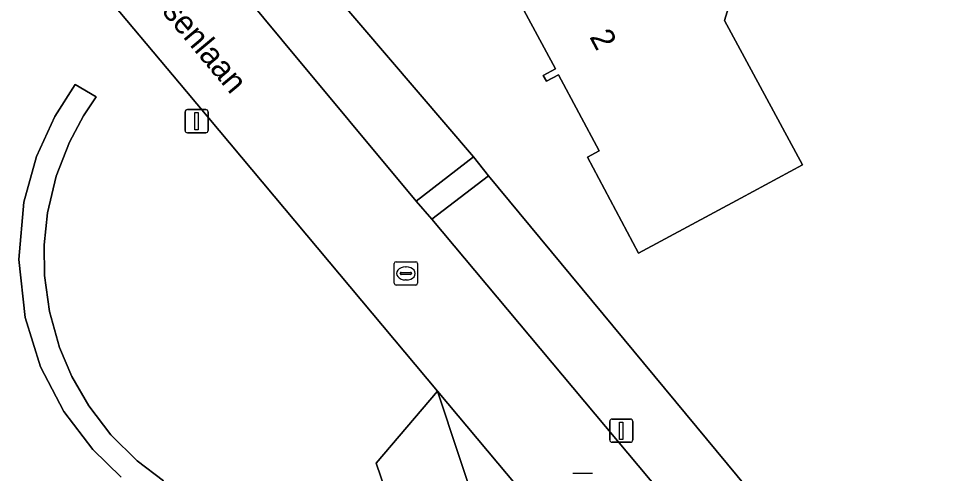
# Model space of a CAD drawing. Extents: x 157320 to 158835, y 386650 to 388491.
# Drawn here: x 157992.77 to 158033.15, y 387042.08 to 387061.67 of the extents above; entities that cross this region are included whole.
import ezdxf

# ---------------------------------------------------------------- set-up
doc = ezdxf.new("R2010")
doc.units = 0
for name, color, linetype in [('IMGEO_Erf', 7, 'Continuous'), ('IMGEO_Groenvoorziening', 7, 'Continuous'), ('IMGEO_Kolk', 7, 'Continuous'), ('IMGEO_Lichtmast', 7, 'Continuous'), ('IMGEO_Openbare_ruimte_label', 7, 'Continuous'), ('IMGEO_Pand', 7, 'Continuous'), ('IMGEO_Pand_nummerreeks', 7, 'Continuous'), ('IMGEO_Rijbaan_lokaal_open', 7, 'Continuous'), ('IMGEO_Voetpad_halfverhard', 7, 'Continuous'), ('IMGEO_Voetpad_open', 7, 'Continuous')]:
    doc.layers.add(name, color=color, linetype=linetype)

msp = doc.modelspace()

# ---------------------------------------------------------------- linework, layer by layer
at = {"layer": 'IMGEO_Erf'}
msp.add_lwpolyline([(158019.468, 387051.571), (158017.267, 387055.704), (158017.772, 387055.977), (158016.017, 387059.257), (158015.496, 387058.978), (158015.363, 387059.225), (158015.884, 387059.504), (158014.233, 387062.589), (158013.719, 387062.315), (158011.021, 387067.335), (158016.026, 387070.03), (158016.354, 387069.419), (158019.446, 387071.08), (158019.119, 387071.688), (158022.907, 387073.723), (158028.72, 387076.847), (158031.078, 387072.438), (158032.503, 387069.772), (158024.337, 387065.406), (158023.17, 387061.592), (158026.521, 387055.366), (158023.872, 387053.941)], close=True, dxfattribs=at)
msp.add_lwpolyline([(158003.842, 387065.687), (158012.355, 387055.717), (158013.008, 387054.894), (158025.53, 387039.784), (158028.605, 387036.088), (158034.706, 387028.782), (158036.406, 387027.172), (158037.616, 387025.773), (158038.829, 387024.37), (158041.451, 387021.245), (158042.075, 387020.457), (158043.526, 387018.625), (158044.088, 387017.915), (158051.115, 387009.041), (158053.743, 387005.912), (158054.093, 387005.495), (158058.863, 387000)], dxfattribs=at)
at = {"layer": 'IMGEO_Groenvoorziening'}
for points in [[(158000.925, 387064.597), (158004.106, 387060.756), (158009.884, 387053.813), (158012.355, 387055.717), (158003.842, 387065.687)], [(158020.054, 387008.136), (158022.793, 387009.457), (158017.298, 387026.044), (158014.088, 387025.12), (158008.161, 387042.515), (158010.809, 387045.622), (158000, 387058.528), (157995.987, 387063.319)], [(157997.187, 387041.908), (157995.96, 387043.101), (157994.713, 387044.746), (157993.713, 387046.674), (157993.052, 387048.797), (157992.771, 387051.296), (157992.989, 387053.757), (157993.535, 387055.733), (157994.321, 387057.457), (157995.204, 387058.836), (157996.11, 387058.301), (157995.567, 387057.491), (157994.954, 387056.352), (157994.383, 387054.88), (157994.009, 387053.305), (157993.866, 387051.931), (157993.882, 387050.606), (157994.095, 387049.058), (157994.533, 387047.494), (157995.061, 387046.25), (157995.787, 387044.987), (157996.74, 387043.737), (157997.871, 387042.612), (157999, 387041.748)], [(157999, 387041.748), (157997.871, 387042.612), (157996.74, 387043.737), (157995.787, 387044.987), (157995.061, 387046.25), (157994.533, 387047.494), (157994.095, 387049.058), (157993.882, 387050.606), (157993.866, 387051.931), (157994.009, 387053.305), (157994.383, 387054.88), (157994.954, 387056.352), (157995.567, 387057.491), (157996.11, 387058.301), (157995.204, 387058.836), (157994.321, 387057.457), (157993.535, 387055.733), (157992.989, 387053.757), (157992.771, 387051.296), (157993.052, 387048.797), (157993.713, 387046.674), (157994.713, 387044.746), (157995.96, 387043.101), (157997.187, 387041.908)]]:
    msp.add_lwpolyline(points, dxfattribs=at)
for points in [[(158010.565, 387053.026), (158023.233, 387037.907), (158025.53, 387039.784), (158013.008, 387054.894)], [(158017.298, 387026.044), (158010.809, 387045.622), (158008.161, 387042.515), (158014.088, 387025.12)]]:
    msp.add_lwpolyline(points, close=True, dxfattribs=at)
at = {"layer": 'IMGEO_Kolk'}
for p, q in [((158008.947, 387050.267), (158008.947, 387051.119)), ((158009.022, 387051.193), (158009.874, 387051.193)), ((158009.948, 387051.119), (158009.948, 387050.267)), ((158009.206, 387050.687), (158009.206, 387050.699)), ((158009.249, 387050.736), (158009.647, 387050.736)), ((158009.435, 387050.973), (158009.46, 387050.973)), ((158009.69, 387050.699), (158009.69, 387050.687)), ((158009.644, 387050.65), (158009.246, 387050.65)), ((158009.458, 387050.413), (158009.433, 387050.413)), ((158009.874, 387050.193), (158009.022, 387050.193)), ((158016.632, 387042.081), (158017.484, 387042.081))]:
    msp.add_line(p, q, dxfattribs=at)
for points in [[(158008.947, 387050.267), (158008.947, 387051.119)], [(158009.022, 387051.193), (158009.874, 387051.193)], [(158009.948, 387051.119), (158009.948, 387050.267)], [(158009.874, 387050.193), (158009.022, 387050.193)], [(158016.632, 387042.081), (158017.484, 387042.081)]]:
    msp.add_lwpolyline(points, dxfattribs=at)
for centre, radius, start, end in [((158009.024, 387051.117), 0.0765, 91.552, 178.448), ((158009.024, 387051.117), 0.0765, 91.552, 178.448), ((158009.872, 387051.117), 0.0765, 1.552, 88.448), ((158009.872, 387051.117), 0.0765, 1.552, 88.448), ((158009.246, 387050.696), 0.0403, 85.8775, 175.7526), ((158009.243, 387050.686), 0.0366, 178.938, 274.7102), ((158009.647, 387050.693), 0.043, 264.8664, 352.4533), ((158009.651, 387050.698), 0.0386, 1.7309, 96.639), ((158009.024, 387050.269), 0.0765, 181.552, 268.448), ((158009.024, 387050.269), 0.0765, 181.552, 268.448), ((158009.872, 387050.269), 0.0765, 271.552, 358.448), ((158009.872, 387050.269), 0.0765, 271.552, 358.448)]:
    msp.add_arc(centre, radius, start, end, dxfattribs=at)
for centre, major_axis, ratio, start_param, end_param in [((158009.434, 387050.693), (-0.387, 0.002), 0.722429, 4.712389, 7.853982), ((158009.459, 387050.693), (-0.39, 0.002), 0.717154, 1.570796, 4.712389)]:
    msp.add_ellipse(centre, major_axis=major_axis, ratio=ratio, start_param=start_param, end_param=end_param, dxfattribs=at)
at = {"layer": 'IMGEO_Lichtmast'}
for p, q in [((157999.933, 387056.853), (157999.933, 387057.653)), ((157999.933, 387057.653), (157999.933, 387056.853)), ((158000.033, 387057.753), (158000.823, 387057.753)), ((158000.823, 387057.753), (158000.033, 387057.753)), ((158000.923, 387057.653), (158000.923, 387056.853)), ((158000.923, 387056.853), (158000.923, 387057.653)), ((158000.823, 387056.753), (158000.033, 387056.753)), ((158000.033, 387056.753), (158000.823, 387056.753)), ((158018.225, 387043.515), (158018.225, 387044.315)), ((158018.225, 387044.315), (158018.225, 387043.515)), ((158018.325, 387044.415), (158019.115, 387044.415)), ((158019.115, 387044.415), (158018.325, 387044.415)), ((158019.215, 387044.315), (158019.215, 387043.515)), ((158019.215, 387043.515), (158019.215, 387044.315)), ((158019.115, 387043.415), (158018.325, 387043.415)), ((158018.325, 387043.415), (158019.115, 387043.415))]:
    msp.add_line(p, q, dxfattribs=at)
for points in [[(158000.353, 387057.628), (158000.503, 387057.628), (158000.503, 387056.878), (158000.353, 387056.878), (158000.353, 387057.628)], [(158018.645, 387044.29), (158018.795, 387044.29), (158018.795, 387043.54), (158018.645, 387043.54), (158018.645, 387044.29)]]:
    msp.add_lwpolyline(points, dxfattribs=at)
for centre, start, end in [((158000.033, 387057.653), 90, 180), ((158000.033, 387057.653), 90, 180), ((158000.823, 387057.653), 0, 90), ((158000.823, 387057.653), 360, 90), ((158000.033, 387056.853), 180, 270), ((158000.033, 387056.853), 180, 270), ((158000.823, 387056.853), 270, 0), ((158000.823, 387056.853), 270, 0), ((158018.325, 387044.315), 90, 180), ((158018.325, 387044.315), 90, 180), ((158019.115, 387044.315), 0, 90), ((158019.115, 387044.315), 360, 90), ((158018.325, 387043.515), 180, 270), ((158018.325, 387043.515), 180, 270), ((158019.115, 387043.515), 270, 0), ((158019.115, 387043.515), 270, 0)]:
    msp.add_arc(centre, 0.1, start, end, dxfattribs=at)
at = {"layer": 'IMGEO_Pand'}
msp.add_lwpolyline([(158013.719, 387062.315), (158014.233, 387062.589), (158015.884, 387059.504), (158015.363, 387059.225), (158015.496, 387058.978), (158016.017, 387059.257), (158017.772, 387055.977), (158017.267, 387055.704), (158019.468, 387051.571), (158023.872, 387053.941), (158026.521, 387055.366), (158023.17, 387061.592), (158024.337, 387065.406), (158032.503, 387069.772), (158031.078, 387072.438), (158028.72, 387076.847), (158022.907, 387073.723), (158019.119, 387071.688), (158019.446, 387071.08), (158016.354, 387069.419), (158016.026, 387070.03), (158011.021, 387067.335)], close=True, dxfattribs=at)
at = {"layer": 'IMGEO_Rijbaan_lokaal_open'}
for points in [[(158054.968, 387000), (158051.175, 387004.53), (158049.31, 387006.761), (158048.553, 387007.661), (158041.617, 387015.907), (158041.04, 387016.593), (158039.109, 387018.889), (158038.917, 387019.117), (158036.342, 387022.212), (158035.092, 387023.711), (158026.305, 387034.245), (158023.233, 387037.907), (158010.565, 387053.026), (158009.884, 387053.813), (158004.106, 387060.756), (158000.925, 387064.597), (158000.426, 387065.585)], [(157995.987, 387063.319), (158000, 387058.528), (158010.809, 387045.622), (158018.09, 387036.929), (158049.019, 387000), (158105.632, 386932.404), (158103.553, 386927.909), (158107.683, 386929.955), (158115.801, 386933.983), (158110.189, 386934.127), (158103.275, 386942.359), (158102.197, 386943.643), (158101.518, 386944.451), (158100.674, 386945.455), (158096.707, 386950.179), (158094.261, 386953.091), (158092.391, 386955.317), (158091.441, 386956.449), (158088.876, 386959.562), (158088.078, 386960.515), (158078.958, 386971.405), (158069.7, 386982.458), (158066.189, 386986.599), (158054.968, 387000)]]:
    msp.add_lwpolyline(points, dxfattribs=at)
at = {"layer": 'IMGEO_Voetpad_halfverhard'}
msp.add_lwpolyline([(158018.09, 387036.929), (158010.809, 387045.622), (158017.298, 387026.044), (158022.793, 387009.457), (158022.896, 387009.507), (158024.525, 387009.988), (158024.189, 387011.018), (158017.275, 387031.986), (158016.021, 387035.789)], dxfattribs=at)
at = {"layer": 'IMGEO_Voetpad_open'}
msp.add_lwpolyline([(158012.355, 387055.717), (158009.884, 387053.813), (158010.565, 387053.026), (158013.008, 387054.894)], close=True, dxfattribs=at)

# ---------------------------------------------------------------- texts
at = {"layer": 'IMGEO_Openbare_ruimte_label'}
msp.add_text('Sjaak Kruijssenlaan', height=1, rotation=309.9303, dxfattribs=at).set_placement((157994.384, 387067.373))
at = {"layer": 'IMGEO_Pand_nummerreeks'}
msp.add_text('2', height=1, rotation=298.1836, dxfattribs=at).set_placement((158017.335, 387060.888))

doc.saveas('drawing.dxf')
